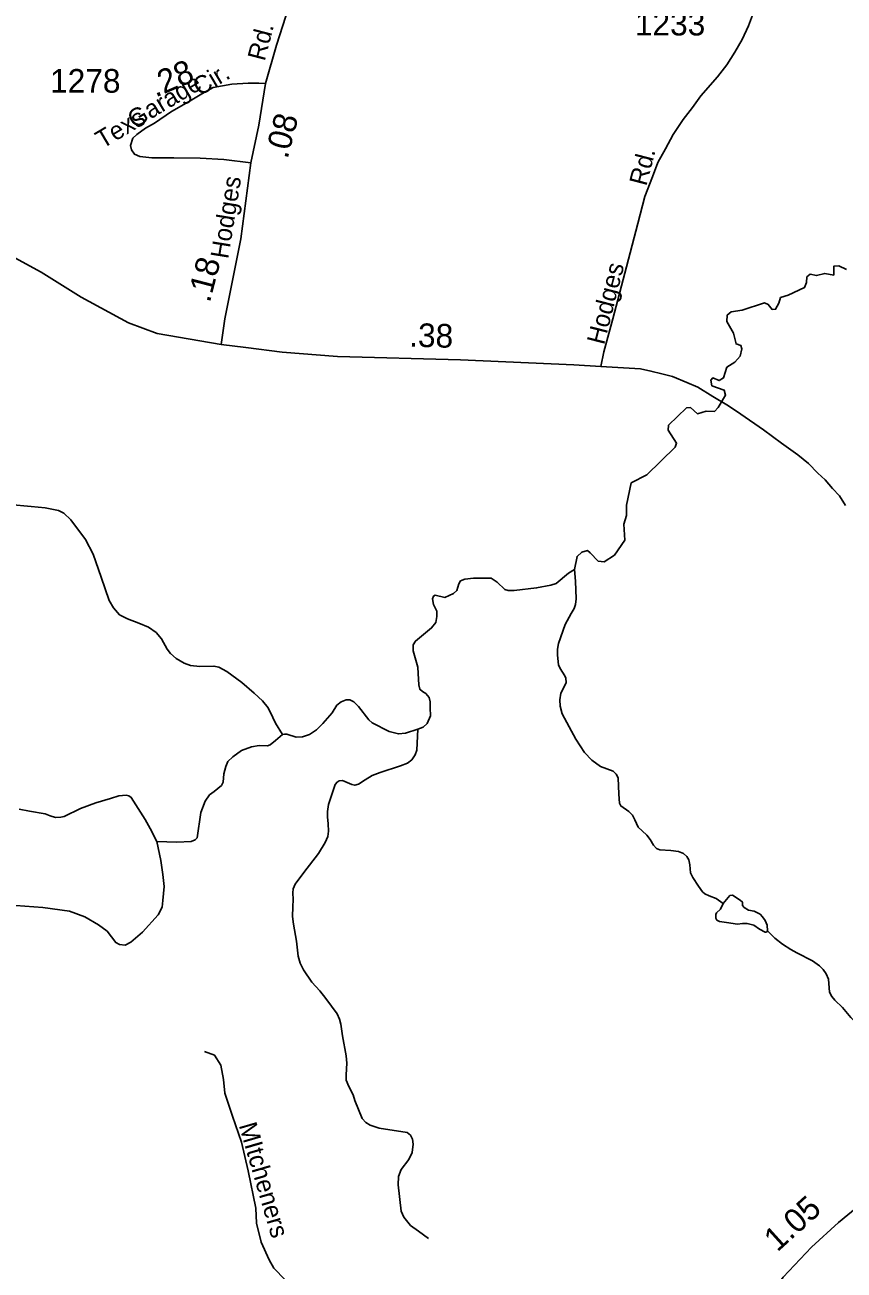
# Model space of a CAD drawing. Extents: x 2126262 to 2293712, y 749403 to 919119.
# Drawn here: x 2189699 to 2194027, y 859015 to 865595 of the extents above; entities that cross this region are included whole.
import ezdxf

# ---------------------------------------------------------------- set-up
doc = ezdxf.new("R2010")
doc.units = 0
for name, color, linetype in [('Exist Hydrographic Creek Single Shore', 7, 'Continuous'), ('Exist Hydrographic Misc Water Feature', 7, 'Continuous'), ('Exist Hydrographic Pond Over 1500 Sq Ft', 7, 'Continuous'), ('Exist Road Non-System Type 51', 7, 'Continuous'), ('Exist Road Non-System Type 51 Label', 7, 'Continuous'), ('Exist Road Secondary Mileage Hundredths English Label', 7, 'Continuous'), ('Exist Road Secondary Type 51 Attributed', 7, 'Continuous'), ('Exist Road Secondary Type 51 Label', 7, 'Continuous'), ('Exist Road Secondary Type 51 Number Label', 7, 'Continuous')]:
    doc.layers.add(name, color=color, linetype=linetype)

msp = doc.modelspace()

# ---------------------------------------------------------------- linework, layer by layer
at = {"layer": 'Exist Hydrographic Creek Single Shore'}
for points in [[(2192603.1, 862717.9), (2192616.1, 862786.3), (2192641.1, 862808), (2192670.4, 862816.7), (2192684.2, 862805.3), (2192727.6, 862760.8), (2192759.1, 862757.5), (2192814.4, 862793.4), (2192868.7, 862872.7), (2192863.3, 862957.4), (2192877.4, 863003), (2192876.3, 863056.2), (2192902.4, 863174.6), (2192983.8, 863218.1), (2193134.7, 863364.1), (2193141.2, 863384.7), (2193097.8, 863454.2), (2193098.9, 863480.3), (2193194.4, 863571.6), (2193215, 863572.6), (2193251.5, 863540.1), (2193297.1, 863553.1), (2193341.6, 863552), (2193361.2, 863573.7), (2193400.3, 863638.9), (2193393.7, 863663.9), (2193328.6, 863687.8), (2193322.1, 863717.8), (2193332.9, 863729.7), (2193366.6, 863715.6), (2193389.4, 863729.7), (2193406.8, 863786.2), (2193450.2, 863812.3), (2193477.3, 863844.9), (2193487.1, 863882.9), (2193480.6, 863901.4), (2193455.6, 863909), (2193441.5, 863965.4), (2193407.9, 864027.3), (2193409.3, 864061.4), (2193429.1, 864078.4), (2193487.3, 864086.9), (2193606.4, 864126.6), (2193626.2, 864118.1), (2193646.1, 864091.2), (2193664.5, 864092.6), (2193681.5, 864125.2), (2193691.4, 864153.6), (2193731.1, 864166.4), (2193817.6, 864207.5), (2193827.6, 864233), (2193829, 864262.8), (2193847.4, 864277), (2193881.4, 864269.9), (2193924, 864281.3), (2193972.2, 864272.8), (2193972.2, 864319.6), (2193999.1, 864322.4), (2194038.8, 864302.5)], [(2191060.4, 861845.3), (2191022.4, 861905.1), (2191008.3, 861935.5), (2190983.4, 861986.6), (2190954.1, 862023.5), (2190909.5, 862063.7), (2190845.5, 862119.5), (2190766.2, 862178.2), (2190723.3, 862201), (2190697.3, 862206.4), (2190622.4, 862205.3), (2190573.5, 862209.7), (2190539.9, 862221.6), (2190497.5, 862246.6), (2190467.1, 862273.8), (2190450.8, 862295.5), (2190420.5, 862350.9), (2190392.2, 862383.5), (2190352.1, 862412.8), (2190299.9, 862432.9), (2190240.2, 862455.7), (2190199, 862478.5), (2190166.4, 862514.4), (2190143.6, 862553.5), (2190102.4, 862677.3), (2190059.5, 862798.4), (2190018.2, 862875.6), (2189941.1, 862979.9), (2189904.2, 863014.6), (2189876, 863028.7), (2189805.4, 863042.9), (2189732.7, 863049.4), (2189618.1, 863060.2)], [(2192603.1, 862717.9), (2192571, 862697.1), (2192504.8, 862643.9), (2192477.7, 862634.1), (2192401.7, 862620), (2192284.4, 862606.9), (2192251.3, 862605.9), (2192233.9, 862611.3), (2192193.8, 862650.4), (2192161.2, 862671), (2192129.7, 862671), (2192068.9, 862672.1), (2192022.2, 862666.7), (2192000.5, 862656.9), (2191990.8, 862641.7), (2191981, 862606.9), (2191962.5, 862589.6), (2191918, 862570), (2191867, 862580.9), (2191857.2, 862576.5), (2191852.9, 862561.3), (2191857.2, 862533.1), (2191874.6, 862497.2), (2191875.7, 862469), (2191869.2, 862436.4), (2191847.4, 862408.8), (2191762.8, 862339.3), (2191749.7, 862318.6), (2191749.7, 862287.1), (2191774.7, 862201.3), (2191775.8, 862167.7), (2191780.1, 862107.9), (2191784.5, 862084.6), (2191798.6, 862072.6), (2191817, 862061.7), (2191834.4, 862041.1), (2191839.8, 862017.2), (2191839.8, 861986.8), (2191840.9, 861943.3), (2191824.6, 861903.1), (2191802.2, 861884.7), (2191775, 861872.7)], [(2192603.1, 862717.9), (2192608.3, 862654.9), (2192610.4, 862562.5), (2192607.2, 862532.1), (2192600.7, 862511.5), (2192585.5, 862484.3), (2192552.9, 862427.4), (2192518.2, 862326.4), (2192512.7, 862296), (2192512.7, 862264.5), (2192517.1, 862213.4), (2192526.9, 862193.8), (2192551.8, 862154.7), (2192557.2, 862142.2), (2192558.3, 862119.4), (2192549.7, 862099.9), (2192530.1, 862062.9), (2192524.7, 862028.2), (2192526.9, 861994.5), (2192537.7, 861954.3), (2192573.5, 861885.9), (2192609.4, 861820.1), (2192655, 861749.5), (2192693, 861710.3), (2192739.6, 861676.7), (2192805.9, 861651.7), (2192823.2, 861635.4), (2192833, 861615.8), (2192837.3, 861530), (2192839.5, 861481.7), (2192847.1, 861467.6), (2192889.5, 861439.3), (2192907.9, 861419.8), (2192920.9, 861394.8), (2192938.3, 861355.7), (2192958.9, 861337.2), (2192985, 861313.3), (2193002.4, 861290.5), (2193019.7, 861260.1), (2193034.9, 861243.8), (2193052.3, 861236.2), (2193110.9, 861232.9), (2193151.6, 861227.9), (2193178.8, 861216), (2193195.1, 861200.8), (2193207, 861183.4), (2193212.4, 861157.3), (2193215.7, 861115), (2193226.6, 861090), (2193258, 861043.3), (2193278.7, 861013.9), (2193291.7, 861004.2), (2193313.4, 860993.3), (2193350.3, 860978.1), (2193375.3, 860961.8), (2193388.3, 860952)], [(2191775, 861872.7), (2191710.1, 861851.9), (2191672.1, 861848.6), (2191623.3, 861861.6), (2191533.1, 861907.3), (2191515.8, 861922.5), (2191461.5, 861993.1), (2191436.5, 862018.1), (2191414.8, 862027.8), (2191396.4, 862027.8), (2191369.2, 862018.1), (2191347.5, 861999.6), (2191322.5, 861959.4), (2191273.2, 861902.9), (2191239.6, 861870.3), (2191201.6, 861845.3), (2191164.7, 861832.3), (2191132.1, 861831.2), (2191082.2, 861847.5), (2191071.3, 861847.5), (2191060.4, 861845.3)], [(2191060.4, 861845.3), (2191022.4, 861814.3), (2190994.2, 861791.5), (2190980.1, 861786), (2190935.6, 861787.1), (2190895.4, 861780.6), (2190843.3, 861760), (2190796.6, 861727.4), (2190771.6, 861702.4), (2190759.7, 861676.3), (2190749.9, 861637.2), (2190746.7, 861593.8), (2190736.9, 861575.3), (2190697.8, 861544.9), (2190674.5, 861527.1), (2190650.6, 861492.3), (2190628.9, 861432.6), (2190608.2, 861299), (2190597.4, 861288.1), (2190576.8, 861280.5), (2190500.8, 861277.2), (2190395.5, 861280.5)], [(2191775, 861872.7), (2191768.5, 861761.9), (2191760.9, 861738), (2191743.5, 861712), (2191720.7, 861694.6), (2191683.8, 861680.5), (2191575.3, 861644.2), (2191534, 861627.9), (2191497.1, 861605.1), (2191461.3, 861582.3), (2191441.2, 861576.8), (2191426, 861581.2), (2191377.1, 861601.8), (2191359.8, 861600.7), (2191347.8, 861594.2), (2191338.1, 861581.2), (2191303.3, 861474.7), (2191296.8, 861438.9), (2191296.8, 861410.6), (2191300.1, 861373.7), (2191302.2, 861334.2), (2191299, 861307), (2191285.9, 861275.5), (2191250.1, 861216.8), (2191173, 861115.8), (2191126.4, 861053.9), (2191116.6, 861030), (2191114.4, 861009.4), (2191116.6, 860973.5), (2191114.4, 860934), (2191113.3, 860884), (2191117.7, 860842.7), (2191132.9, 860753.7), (2191142.6, 860673.3), (2191152.4, 860636.3), (2191169.8, 860602.7), (2191214.3, 860536.4), (2191256.6, 860490.8), (2191289.2, 860451.3), (2191348.9, 860368.8), (2191360.9, 860341.6), (2191367.4, 860315.6), (2191377.1, 860252.6), (2191396.7, 860147.2), (2191398.8, 860109.6), (2191395.6, 860047.7), (2191396.7, 860018.4), (2191409.7, 859985.8), (2191433.6, 859942.3), (2191442.3, 859910.8), (2191481, 859815.8), (2191500.6, 859795.1), (2191523.4, 859781), (2191571.1, 859765.8), (2191718.8, 859741.9), (2191736.2, 859727.8), (2191747, 859707.1), (2191749.2, 859680), (2191744.8, 859637.6), (2191727.5, 859600), (2191687.3, 859546.8), (2191672.1, 859509.9), (2191671, 859466.4), (2191686.2, 859326.3), (2191700.3, 859295.9), (2191735.1, 859251.3), (2191777.4, 859220.9), (2191831.7, 859181.8)], [(2193621.7, 860807.9), (2193660.3, 860769.3), (2193701.5, 860736.7), (2193746, 860708.5), (2193776.4, 860692.2), (2193858.9, 860649.8), (2193895.9, 860623.7), (2193916.5, 860603.1), (2193931.7, 860580.3), (2193943.6, 860552.1), (2193950.1, 860483.6), (2193961, 860460.8), (2193978.4, 860442.3), (2194018.5, 860403.2), (2194062.7, 860350.6), (2194136.5, 860274.5), (2194240.8, 860181.1)]]:
    msp.add_lwpolyline(points, dxfattribs=at)
at = {"layer": 'Exist Hydrographic Misc Water Feature'}
for points in [[(2193621.7, 860807.9), (2193620.6, 860838.3), (2193609.8, 860863.3), (2193595.7, 860882.8), (2193583.7, 860895.9), (2193551.2, 860912.2), (2193520.8, 860917.6), (2193498, 860931.7), (2193490.4, 860942.6), (2193489.3, 860960), (2193477.3, 860969.7), (2193437.2, 860995.8), (2193423.1, 860994.7), (2193413.3, 860984.9), (2193388.3, 860952)], [(2193388.3, 860952), (2193373.1, 860921.9), (2193352.5, 860903.5), (2193349.2, 860893.7), (2193348.1, 860874.1), (2193354.7, 860864.4), (2193367.7, 860856.8), (2193405.7, 860851.3), (2193463.2, 860842.6), (2193490.4, 860847), (2193514.2, 860845.9), (2193549, 860837.2), (2193580.5, 860816.6), (2193608.7, 860801.4), (2193616.3, 860801.4), (2193621.7, 860807.9)]]:
    msp.add_lwpolyline(points, dxfattribs=at)
at = {"layer": 'Exist Hydrographic Pond Over 1500 Sq Ft'}
for points in [[(2190395.5, 861280.5), (2190360.7, 861347.8), (2190334.7, 861396.7), (2190297.7, 861455), (2190260.8, 861512.5), (2190247.8, 861521.2), (2190233.7, 861524.5), (2190195.7, 861521.2), (2190150.1, 861507.1), (2190074.1, 861484.3), (2189992.7, 861453.9), (2189906.9, 861412.6), (2189888.5, 861408.2), (2189860.2, 861407.2), (2189831.6, 861414.8), (2189805.5, 861426.7), (2189723, 861440.8), (2189667.6, 861450.6)], [(2189650.3, 860942.6), (2189793.7, 860931.7), (2189933.7, 860911.1), (2190016.2, 860881.8), (2190087.9, 860839.4), (2190133.5, 860805.7), (2190178.5, 860746), (2190199.1, 860735.1), (2190228.5, 860733), (2190257.8, 860748.2), (2190320.7, 860800.3), (2190403.2, 860892.6), (2190423.9, 860932.8), (2190428.2, 860968.7), (2190434.7, 861041.5), (2190427.1, 861105.6), (2190417.4, 861179.4), (2190395.5, 861280.5)]]:
    msp.add_lwpolyline(points, dxfattribs=at)
at = {"layer": 'Exist Road Non-System Type 51'}
msp.add_lwpolyline([(2191073.5, 858964), (2191013.6, 859025.5), (2190988.4, 859068.8), (2190946.6, 859163.7), (2190922.9, 859264.2), (2190918.7, 859342.4), (2190878.9, 859539.9), (2190842.7, 859692.1), (2190795.3, 859828.9), (2190754.1, 859949.7), (2190748.5, 860022.3), (2190733.2, 860097.7), (2190701.1, 860150.7), (2190648.1, 860170.2)], dxfattribs=at)
at = {"layer": 'Exist Road Secondary Type 51 Attributed'}
for points in [[(2190970.3, 865285.2), (2191027.8, 865488), (2191159, 865894.7)], [(2193542, 865646.7), (2193521.3, 865590.4), (2193488.2, 865517.6), (2193449.3, 865449.8), (2193406.7, 865384.5), (2193357.1, 865320.8), (2193269.9, 865219), (2193226, 865158.7), (2193176.4, 865095), (2193124.3, 865014.7), (2193082.5, 864940.3), (2193042, 864867.5), (2193013.9, 864792.3), (2192974.2, 864688), (2192937.4, 864545.8), (2192877.4, 864315.8), (2192804.2, 864042.1), (2192757.5, 863867.6), (2192741.2, 863788.9)], [(2190970.3, 865285.2), (2190934.5, 865287.4), (2190878.1, 865287.4), (2190791.4, 865280.9), (2190693.8, 865263.5), (2190634.1, 865231), (2190562.5, 865188.7), (2190472.5, 865137.8), (2190383.6, 865075.9), (2190335.9, 865048.8)], [(2190891.7, 864865.9), (2190934.9, 865065.5), (2190970.3, 865285.2)], [(2190335.9, 865048.8), (2190290.4, 865016.3), (2190268.1, 864996.8), (2190256.2, 864957.7), (2190261.6, 864935), (2190277.7, 864910.8), (2190305.6, 864899.7), (2190369.8, 864892.7), (2190485.5, 864892.7), (2190625, 864891.3), (2190750.5, 864882.9), (2190891.7, 864865.9)], [(2190735.8, 863906), (2190755.3, 864041.4), (2190840.2, 864463.5), (2190891.7, 864865.9)], [(2186688.1, 864174.8), (2186961.8, 864211.5), (2187520.3, 864278.2), (2187591.6, 864286.2), (2189202, 864441.8), (2189358.2, 864440.4), (2189513, 864423.7), (2189567.4, 864405.5), (2189784.3, 864287.6), (2189996.3, 864156.3), (2190245.3, 864020.2), (2190397.4, 863964.4), (2190735.8, 863906)], [(2190735.8, 863906), (2190866.7, 863889.7), (2191057.8, 863866), (2191349.4, 863842.2), (2192000.1, 863824.8), (2192599.1, 863798.1), (2192741.2, 863788.9)], [(2192741.2, 863788.9), (2192951.5, 863776.6), (2193006.4, 863765.8), (2193063.6, 863751.7), (2193119.9, 863736.3), (2193196, 863705.2), (2193254.3, 863679.7), (2193332.8, 863630.5), (2193415.3, 863582), (2193481.7, 863538.3), (2193600.4, 863455.4), (2193695.1, 863384.5), (2193781.8, 863323.3), (2193838.3, 863277.9), (2193888.6, 863226.5), (2193927.1, 863190.9), (2193965.5, 863145.3), (2194001.9, 863105.8), (2194034.5, 863056.1)], [(2192292.6, 856860.5), (2192338.6, 857019.7), (2192393, 857121.6), (2192685.9, 857492.9), (2192958.8, 857807.6), (2193088.6, 857976.5), (2193170.9, 858089.6), (2193289.2, 858280.1), (2193381.9, 858449.7), (2193511.3, 858656), (2193615.9, 858852.8), (2193705.2, 858978.5), (2193855.2, 859136.9), (2193997.4, 859266.8), (2195577.1, 860564.4), (2195759.8, 860709.6), (2195917.5, 860845), (2195987.2, 860902.2)]]:
    msp.add_lwpolyline(points, dxfattribs=at)

# ---------------------------------------------------------------- texts
at = {"layer": 'Exist Road Non-System Type 51 Label'}
msp.add_text('MItcheners', height=95, rotation=286.20605, dxfattribs=at).set_placement((2190828.2, 859781))
at = {"layer": 'Exist Road Secondary Mileage Hundredths English Label'}
for s, rotation, p in [('.28', 23.00644, (2190388.8, 865210.2)), ('.08', 75.40038, (2191086, 864882.5)), ('.18', 75.40038, (2190675.2, 864123)), ('.38', 358.46379, (2191727.6, 863894.6)), ('1.05', 42.18673, (2193673.7, 859108))]:
    msp.add_text(s, height=125, rotation=rotation, dxfattribs=at).set_placement(p)
at = {"layer": 'Exist Road Secondary Type 51 Label'}
for s, rotation, p in [('Rd.', 75.39168, (2190965.3, 865399.5)), ('Cir.', 30.7281, (2190621.8, 865216.3)), ('Garage', 30.7281, (2190277.3, 865044.4)), ('Texs', 30.7281, (2190108.4, 864938.2)), ('Rd.', 75.39168, (2192981.5, 864739.5)), ('Hodges', 80.80444, (2190772.2, 864355.1)), ('Hodges', 75.7466, (2192758.2, 863900.5))]:
    msp.add_text(s, height=95, rotation=rotation, dxfattribs=at).set_placement(p)
at = {"layer": 'Exist Road Secondary Type 51 Number Label'}
for s, p in [('1233', (2192921.3, 865538.9)), ('1278', (2189831.9, 865236.5))]:
    msp.add_text(s, height=125, dxfattribs=at).set_placement(p)

doc.saveas('drawing.dxf')
